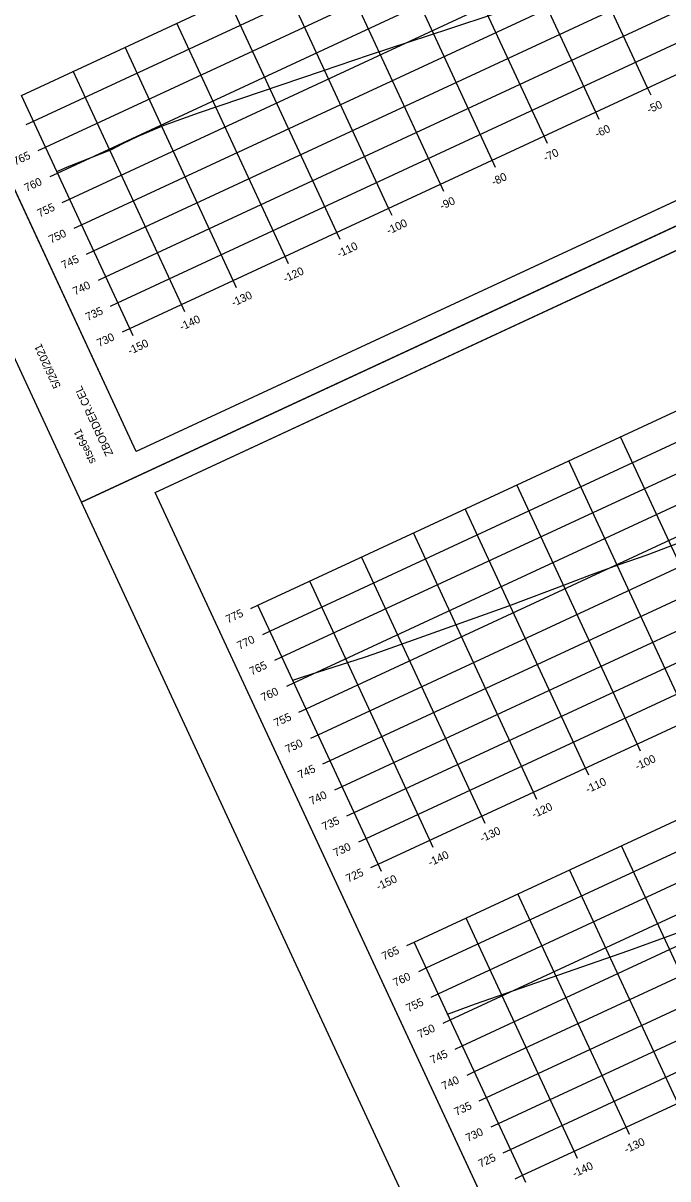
# Model space of a CAD drawing. Extents: x 1354696 to 1366163, y 660729 to 670380.
# Drawn here: x 1365382.7 to 1365495.6, y 665134.7 to 665336.9 of the extents above; entities that cross this region are included whole.
import ezdxf

# ---------------------------------------------------------------- set-up
doc = ezdxf.new("R2010")
doc.units = 0
for name, color, linetype in [('R_Axis', 7, 'Continuous'), ('R_Axis Annot', 7, 'Continuous'), ('R_Border', 7, 'Continuous'), ('R_Exist Surface', 7, 'Continuous'), ('R_Grid', 7, 'Continuous'), ('R_No Plot', 7, 'Continuous')]:
    doc.layers.add(name, color=color, linetype=linetype)

msp = doc.modelspace()

# ---------------------------------------------------------------- linework, layer by layer
at = {"layer": 'R_Axis'}
for p, q in [((1365401.32, 665283.48), (1365673.42, 665409.81)), ((1365492.61, 665324.32), (1365492.02, 665325.59)), ((1365401.32, 665283.48), (1365382.37, 665324.29)), ((1365483.54, 665320.1), (1365482.95, 665321.37)), ((1365383.2, 665319.17), (1365384.47, 665319.76)), ((1365474.47, 665315.89), (1365473.88, 665317.16)), ((1365385.31, 665314.63), (1365386.58, 665315.22)), ((1365444.83, 665189.75), (1365716.94, 665316.08)), ((1365465.4, 665311.68), (1365464.81, 665312.95)), ((1365387.41, 665310.1), (1365388.68, 665310.69)), ((1365456.33, 665307.47), (1365455.74, 665308.74)), ((1365389.52, 665305.56), (1365390.79, 665306.15)), ((1365447.26, 665303.26), (1365446.67, 665304.53)), ((1365391.62, 665301.03), (1365392.89, 665301.62)), ((1365438.19, 665299.05), (1365437.6, 665300.32)), ((1365393.73, 665296.49), (1365395, 665297.08)), ((1365429.12, 665294.84), (1365428.53, 665296.11)), ((1365395.84, 665291.96), (1365397.1, 665292.55)), ((1365420.05, 665290.63), (1365419.46, 665291.9)), ((1365397.94, 665287.42), (1365399.21, 665288.01)), ((1365410.98, 665286.42), (1365410.39, 665287.69)), ((1365400.05, 665282.89), (1365401.32, 665283.48)), ((1365401.91, 665282.21), (1365401.32, 665283.48)), ((1365470.1, 665135.33), (1365742.2, 665261.66)), ((1365422.51, 665234.51), (1365423.78, 665235.1)), ((1365444.83, 665189.75), (1365423.78, 665235.1)), ((1365424.61, 665229.97), (1365425.88, 665230.56)), ((1365426.72, 665225.44), (1365427.99, 665226.03)), ((1365428.82, 665220.9), (1365430.09, 665221.49)), ((1365430.93, 665216.37), (1365432.2, 665216.96)), ((1365433.03, 665211.83), (1365434.3, 665212.42)), ((1365490.77, 665209.53), (1365490.18, 665210.8)), ((1365435.14, 665207.3), (1365436.41, 665207.89)), ((1365481.7, 665205.32), (1365481.11, 665206.59)), ((1365437.25, 665202.76), (1365438.52, 665203.35)), ((1365472.63, 665201.11), (1365472.04, 665202.38)), ((1365439.35, 665198.23), (1365440.62, 665198.82)), ((1365463.56, 665196.9), (1365462.97, 665198.17)), ((1365441.46, 665193.69), (1365442.73, 665194.28)), ((1365454.49, 665192.69), (1365453.9, 665193.96)), ((1365443.56, 665189.16), (1365444.83, 665189.75)), ((1365445.42, 665188.48), (1365444.83, 665189.75)), ((1365449.88, 665175.55), (1365451.15, 665176.14)), ((1365470.1, 665135.33), (1365451.15, 665176.14)), ((1365451.98, 665171.02), (1365453.25, 665171.61)), ((1365454.09, 665166.48), (1365455.36, 665167.07)), ((1365456.19, 665161.95), (1365457.46, 665162.54)), ((1365458.3, 665157.41), (1365459.57, 665158)), ((1365460.41, 665152.88), (1365461.68, 665153.47)), ((1365462.51, 665148.34), (1365463.78, 665148.93)), ((1365464.62, 665143.81), (1365465.89, 665144.4)), ((1365488.83, 665142.48), (1365488.24, 665143.75)), ((1365466.72, 665139.27), (1365467.99, 665139.86)), ((1365479.76, 665138.27), (1365479.17, 665139.54)), ((1365468.83, 665134.74), (1365470.1, 665135.33)), ((1365470.69, 665134.06), (1365470.1, 665135.33))]:
    msp.add_line(p, q, dxfattribs=at)
at = {"layer": 'R_Border'}
for p, q in [((1365402.48, 665261.97), (1365315.96, 665448.32)), ((1365689.26, 665395.11), (1365402.48, 665261.97)), ((1365405.8, 665254.82), (1365692.58, 665387.96)), ((1365402.48, 665261.97), (1365402.48, 665261.97)), ((1365492.32, 665068.47), (1365405.8, 665254.82))]:
    msp.add_line(p, q, dxfattribs=at)
at = {"layer": 'R_Exist Surface'}
for points in [[(1365388.54, 665310.98), (1365390.7, 665311.9), (1365398.12, 665314.85), (1365400.11, 665315.89), (1365402.79, 665317.13), (1365407.37, 665319.08), (1365413.57, 665321.28), (1365420.81, 665323.74), (1365435.06, 665328.58), (1365443.29, 665331.39), (1365450.24, 665333.64), (1365457.37, 665336.01), (1365465.12, 665338.55)], [(1365429.87, 665221.98), (1365431.64, 665222.54), (1365442.46, 665225.97), (1365445.32, 665226.96), (1365467.71, 665234.97), (1365477.93, 665238.8), (1365482.2, 665240.48), (1365487.02, 665242.18), (1365491.95, 665243.9), (1365504.36, 665248.63)], [(1365456.99, 665163.55), (1365461.89, 665165.35), (1365488.56, 665174.61), (1365514.78, 665184.09)]]:
    msp.add_lwpolyline(points, dxfattribs=at)
at = {"layer": 'R_Grid'}
for p, q in [((1365382.37, 665324.29), (1365654.47, 665450.62)), ((1365384.47, 665319.76), (1365656.58, 665446.09)), ((1365386.58, 665315.22), (1365658.68, 665441.55)), ((1365388.68, 665310.69), (1365660.79, 665437.02)), ((1365390.79, 665306.15), (1365662.89, 665432.48)), ((1365392.89, 665301.62), (1365665, 665427.95)), ((1365395, 665297.08), (1365667.1, 665423.41)), ((1365397.1, 665292.55), (1365669.21, 665418.88)), ((1365399.21, 665288.01), (1365671.31, 665414.34)), ((1365401.32, 665283.48), (1365673.42, 665409.81)), ((1365492.02, 665325.59), (1365473.07, 665366.4)), ((1365423.78, 665235.1), (1365695.88, 665361.43)), ((1365482.95, 665321.37), (1365464, 665362.19)), ((1365473.88, 665317.16), (1365454.93, 665357.98)), ((1365425.88, 665230.56), (1365697.99, 665356.89)), ((1365464.81, 665312.95), (1365445.86, 665353.77)), ((1365427.99, 665226.03), (1365700.09, 665352.36)), ((1365455.74, 665308.74), (1365436.79, 665349.56)), ((1365430.09, 665221.49), (1365702.2, 665347.82)), ((1365446.67, 665304.53), (1365427.72, 665345.35)), ((1365432.2, 665216.96), (1365704.3, 665343.29)), ((1365437.6, 665300.32), (1365418.65, 665341.13)), ((1365434.3, 665212.42), (1365706.41, 665338.75)), ((1365428.53, 665296.11), (1365409.58, 665336.92)), ((1365436.41, 665207.89), (1365708.51, 665334.22)), ((1365419.46, 665291.9), (1365400.51, 665332.71)), ((1365438.52, 665203.35), (1365710.62, 665329.68)), ((1365410.39, 665287.69), (1365391.44, 665328.5)), ((1365440.62, 665198.82), (1365712.72, 665325.15)), ((1365401.32, 665283.48), (1365382.37, 665324.29)), ((1365442.73, 665194.28), (1365714.83, 665320.61)), ((1365444.83, 665189.75), (1365716.94, 665316.08)), ((1365451.15, 665176.14), (1365723.25, 665302.47)), ((1365453.25, 665171.61), (1365725.36, 665297.94)), ((1365455.36, 665167.07), (1365727.46, 665293.4)), ((1365457.46, 665162.54), (1365729.57, 665288.87)), ((1365459.57, 665158), (1365731.67, 665284.33)), ((1365461.68, 665153.47), (1365733.78, 665279.8)), ((1365463.78, 665148.93), (1365735.89, 665275.26)), ((1365465.89, 665144.4), (1365737.99, 665270.73)), ((1365467.99, 665139.86), (1365740.1, 665266.19)), ((1365508.32, 665219.22), (1365487.27, 665264.57)), ((1365470.1, 665135.33), (1365742.2, 665261.66)), ((1365499.25, 665215.01), (1365478.2, 665260.36)), ((1365490.18, 665210.8), (1365469.13, 665256.15)), ((1365481.11, 665206.59), (1365460.06, 665251.94)), ((1365472.04, 665202.38), (1365450.99, 665247.73)), ((1365462.97, 665198.17), (1365441.92, 665243.52)), ((1365453.9, 665193.96), (1365432.85, 665239.31)), ((1365444.83, 665189.75), (1365423.78, 665235.1)), ((1365506.38, 665152.17), (1365487.43, 665192.99)), ((1365497.31, 665147.96), (1365478.36, 665188.77)), ((1365488.24, 665143.75), (1365469.29, 665184.56)), ((1365479.17, 665139.54), (1365460.22, 665180.35)), ((1365470.1, 665135.33), (1365451.15, 665176.14))]:
    msp.add_line(p, q, dxfattribs=at)
at = {"layer": 'R_No Plot'}
for p in [(1365392.91, 665253.13), (1365392.91, 665253.14)]:
    msp.add_line(p, (1365695.25, 665393.5), dxfattribs=at)
for points in [[(1365303.07, 665446.63), (1365605.41, 665587), (1365695.25, 665393.5), (1365392.91, 665253.13)], [(1365528.13, 665546.83), (1365545.93, 665555.09), (1365550.09, 665546.13), (1365564.7, 665552.91), (1365585.74, 665562.68), (1365597.71, 665537.19), (1365618.76, 665546.97), (1365689.26, 665395.11), (1365402.48, 665261.97), (1365315.96, 665448.32)], [(1365392.91, 665253.13), (1365695.25, 665393.5), (1365785.09, 665200), (1365482.74, 665059.63)], [(1365617.97, 665353.32), (1365635.76, 665361.59), (1365639.92, 665352.63), (1365654.54, 665359.41), (1365675.58, 665369.18), (1365687.55, 665343.69), (1365708.6, 665353.46), (1365779.1, 665201.61), (1365492.32, 665068.47), (1365405.8, 665254.82)]]:
    msp.add_lwpolyline(points, close=True, dxfattribs=at)

# ---------------------------------------------------------------- texts
at = {"layer": 'R_Axis Annot'}
for s, p in [('-50', (1365492.28, 665321.08)), ('-60', (1365483.18, 665316.85)), ('-70', (1365474.14, 665312.66)), ('765', (1365381.27, 665311.99)), ('-80', (1365465.07, 665308.44)), ('760', (1365383.27, 665307.4)), ('755', (1365385.54, 665302.94)), ('-90', (1365456, 665304.23)), ('-100', (1365446.67, 665299.9)), ('750', (1365387.54, 665298.36)), ('-110', (1365438.01, 665295.88)), ('745', (1365389.75, 665293.87)), ('-120', (1365428.58, 665291.5)), ('740', (1365391.75, 665289.29)), ('-130', (1365419.51, 665287.29)), ('735', (1365393.97, 665284.8)), ('-140', (1365410.44, 665283.08)), ('730', (1365395.96, 665280.22)), ('-150', (1365401.37, 665278.87)), ('775', (1365418.53, 665231.89)), ('770', (1365420.53, 665227.3)), ('765', (1365422.68, 665222.79)), ('760', (1365424.68, 665218.21)), ('755', (1365426.95, 665213.75)), ('750', (1365428.95, 665209.16)), ('-100', (1365490.19, 665206.17)), ('745', (1365431.17, 665204.68)), ('-110', (1365481.53, 665202.15)), ('740', (1365433.16, 665200.09)), ('-120', (1365472.1, 665197.77)), ('735', (1365435.38, 665195.61)), ('-130', (1365463.03, 665193.56)), ('730', (1365437.37, 665191.02)), ('-140', (1365453.96, 665189.35)), ('725', (1365439.59, 665186.54)), ('-150', (1365444.89, 665185.14)), ('765', (1365445.84, 665172.91)), ('760', (1365447.84, 665168.32)), ('755', (1365450.11, 665163.86)), ('750', (1365452.11, 665159.28)), ('745', (1365454.33, 665154.79)), ('740', (1365456.32, 665150.21)), ('735', (1365458.54, 665145.72)), ('730', (1365460.53, 665141.14)), ('-130', (1365488.29, 665139.14)), ('725', (1365462.75, 665136.65)), ('-140', (1365479.22, 665134.93))]:
    msp.add_text(s, height=1.4, rotation=24.9042, dxfattribs=at).set_placement(p)
at = {"layer": 'R_Border'}
for s, p in [('5/26/2021', (1365389.3, 665273.41)), ('ZBORDER.CEL', (1365398.47, 665261.56)), ('stse641', (1365395.45, 665260.16))]:
    msp.add_text(s, height=1.4, rotation=114.9042, dxfattribs=at).set_placement(p)

doc.saveas('drawing.dxf')
